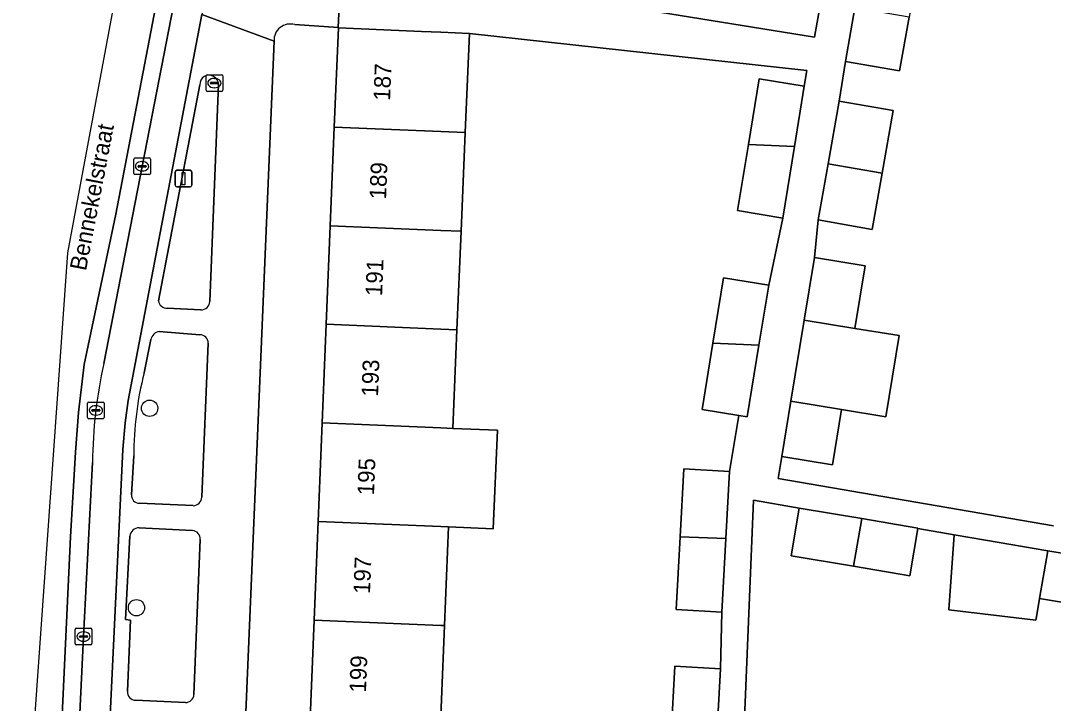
# Model space of a CAD drawing. Extents: x 159817 to 160765, y 380688 to 381638.
# Drawn here: x 159974.8 to 160036.8, y 380898.7 to 380939.7 of the extents above; entities that cross this region are included whole.
import ezdxf

# ---------------------------------------------------------------- set-up
doc = ezdxf.new("R2010")
doc.units = 0
for name, color, linetype in [('IMGEO_Boom', 7, 'Continuous'), ('IMGEO_Brandkraan', 7, 'Continuous'), ('IMGEO_Erf', 7, 'Continuous'), ('IMGEO_Groenvoorziening', 7, 'Continuous'), ('IMGEO_Kolk', 7, 'Continuous'), ('IMGEO_Lichtmast', 7, 'Continuous'), ('IMGEO_Openbare_ruimte_label', 7, 'Continuous'), ('IMGEO_Pand', 7, 'Continuous'), ('IMGEO_Pand_nummerreeks', 7, 'Continuous'), ('IMGEO_Parkeervlak_open', 7, 'Continuous'), ('IMGEO_Rijbaan_lokaal_gesloten', 7, 'Continuous'), ('IMGEO_Voetpad_open', 7, 'Continuous')]:
    doc.layers.add(name, color=color, linetype=linetype)

msp = doc.modelspace()

# ---------------------------------------------------------------- linework, layer by layer
at = {"layer": 'IMGEO_Boom'}
for centre in [(159982.512, 380916.433), (159981.722, 380904.448)]:
    msp.add_circle(centre, 0.489, dxfattribs=at)
at = {"layer": 'IMGEO_Brandkraan'}
for p, q in [((159985.905, 380935.555), (159985.905, 380936.407)), ((159985.98, 380936.481), (159986.832, 380936.481)), ((159986.164, 380935.975), (159986.164, 380935.987)), ((159986.602, 380935.938), (159986.204, 380935.938)), ((159986.207, 380936.024), (159986.605, 380936.024)), ((159986.393, 380936.261), (159986.418, 380936.261)), ((159986.648, 380935.987), (159986.648, 380935.975)), ((159986.906, 380936.407), (159986.906, 380935.555)), ((159986.832, 380935.481), (159985.98, 380935.481)), ((159986.416, 380935.701), (159986.391, 380935.701))]:
    msp.add_line(p, q, dxfattribs=at)
for points in [[(159985.905, 380935.555), (159985.905, 380936.407)], [(159985.98, 380936.481), (159986.832, 380936.481)], [(159986.906, 380936.407), (159986.906, 380935.555)], [(159986.832, 380935.481), (159985.98, 380935.481)]]:
    msp.add_lwpolyline(points, dxfattribs=at)
for centre, radius, start, end in [((159985.982, 380936.405), 0.0765, 91.55205, 178.44795), ((159985.982, 380936.405), 0.0765, 91.55205, 178.44795), ((159986.204, 380935.984), 0.0403, 85.87752, 175.75265), ((159986.201, 380935.974), 0.0366, 178.93798, 274.71019), ((159986.605, 380935.981), 0.043, 264.86636, 352.45326), ((159986.609, 380935.986), 0.0386, 1.73085, 96.63898), ((159986.83, 380936.405), 0.0765, 1.55205, 88.44795), ((159986.83, 380936.405), 0.0765, 1.55205, 88.44795), ((159985.982, 380935.557), 0.0765, 181.55205, 268.44795), ((159985.982, 380935.557), 0.0765, 181.55205, 268.44795), ((159986.83, 380935.557), 0.0765, 271.55205, 358.44795), ((159986.83, 380935.557), 0.0765, 271.55205, 358.44795)]:
    msp.add_arc(centre, radius, start, end, dxfattribs=at)
for centre, major_axis, ratio, start_param, end_param in [((159986.392, 380935.981), (-0.387, 0.002), 0.722429, 4.712389, 7.853982), ((159986.417, 380935.981), (-0.39, 0.002), 0.717154, 1.570796, 4.712389)]:
    msp.add_ellipse(centre, major_axis=major_axis, ratio=ratio, start_param=start_param, end_param=end_param, dxfattribs=at)
at = {"layer": 'IMGEO_Erf'}
for points in [[(160038.497, 380943.123), (160025.734, 380945.318), (160025.589, 380944.482), (160028.833, 380943.919), (160028.132, 380939.932), (160027.566, 380936.711), (160024.321, 380937.281), (160023.94, 380934.894), (160027.176, 380934.323), (160026.514, 380930.57), (160025.916, 380927.181), (160022.68, 380927.752), (160022.445, 380925.498), (160025.504, 380924.996), (160024.886, 380921.234), (160027.543, 380920.798), (160026.742, 380915.921), (160024.078, 380916.358), (160023.533, 380913.039), (160020.481, 380913.541), (160020.263, 380912.212), (160036.802, 380909.365)], [(160001.964, 380942.063), (160022.444, 380938.747), (160022.708, 380940.194)], [(159992.159, 380897.782), (159992.4, 380903.707), (159992.642, 380909.632), (159992.883, 380915.558), (159993.124, 380921.482), (159993.365, 380927.407), (159993.606, 380933.333), (159993.849, 380939.291), (159993.833, 380939.315), (159991.229, 380939.491)], [(159989.985, 380938.498), (159987.614, 380882.024), (159996.902, 380881.622), (160012.088, 380880.965), (160015.8, 380880.79), (160015.984, 380884.697), (160012.245, 380884.873), (160012.483, 380890.803), (160016.263, 380890.632), (160016.34, 380892.325), (160013.59, 380892.478), (160013.833, 380896.854), (160014.06, 380900.928), (160016.809, 380900.776), (160016.883, 380904.187), (160014.133, 380904.34), (160014.376, 380908.716), (160014.603, 380912.79)], [(160014.603, 380912.79), (160017.352, 380912.638), (160017.901, 380915.999), (160015.701, 380916.358), (160016.349, 380920.339), (160016.992, 380924.28), (160019.706, 380923.838), (160020.542, 380927.869), (160017.834, 380928.311), (160018.483, 380932.292), (160019.125, 380936.233), (160021.833, 380935.792), (160021.986, 380936.732), (160001.721, 380938.961), (160001.471, 380933.002), (160001.222, 380927.077), (160000.973, 380921.152), (160000.724, 380915.228), (160003.403, 380915.115), (160003.155, 380909.19), (160000.476, 380909.303), (160000.227, 380903.378), (159999.978, 380897.453)], [(160046.395, 380894.967), (160047.716, 380902.893), (160043.978, 380903.602), (160044.492, 380906.588), (160039.844, 380907.3), (160039.357, 380904.436), (160035.975, 380905.01), (160035.786, 380903.905), (160035.752, 380903.707), (160030.518, 380904.313), (160030.834, 380908.832), (160028.66, 380909.202), (160028.178, 380906.365), (160024.796, 380906.939), (160021.055, 380907.575), (160021.542, 380910.439), (160018.787, 380910.907), (160018.244, 380897.786)]]:
    msp.add_lwpolyline(points, dxfattribs=at)
msp.add_arc((159990.959, 380938.554), 0.975, 73.90467, 183.29127, dxfattribs=at)
at = {"layer": 'IMGEO_Groenvoorziening'}
for points in [[(159985.525, 380935.867), (159983.05, 380922.895)], [(159986.131, 380922.86), (159986.648, 380935.903)], [(159983.574, 380922.458), (159985.581, 380922.347)], [(159985.528, 380920.856), (159983.094, 380921.041)], [(159982.582, 380920.558), (159982.18, 380918.565)], [(159985.645, 380911.087), (159986.031, 380920.346)], [(159981.558, 380913.572), (159981.432, 380911.222)], [(159981.899, 380910.735), (159985.136, 380910.581)], [(159985.078, 380909.081), (159981.884, 380909.251)], [(159981.325, 380908.752), (159981.071, 380903.732), (159981.358, 380903.696), (159981.192, 380899.429)], [(159985.177, 380899.224), (159985.553, 380908.539)], [(159981.658, 380898.886), (159984.668, 380898.747)]]:
    msp.add_lwpolyline(points, dxfattribs=at)
for centre, radius, start, end in [((159986.086, 380935.888), 0.562, 1.58019, 182.09202), ((159983.519, 380922.925), 0.47, 183.66418, 276.68168), ((159985.588, 380922.891), 0.544, 269.23606, 356.77694), ((159983.163, 380920.455), 0.59, 96.73904, 169.92205), ((159985.527, 380920.352), 0.504, 359.27598, 89.93219), ((160001.893, 380913.574), 20.335, 165.79241, 180.00558), ((159981.873, 380911.178), 0.444, 174.27756, 273.32045), ((159985.115, 380911.111), 0.531, 272.30245, 357.35886), ((159981.899, 380908.672), 0.58, 91.47524, 172.03314), ((159985.067, 380908.592), 0.489, 353.76744, 88.69416), ((159981.673, 380899.37), 0.484, 173.03059, 268.24148), ((159984.657, 380899.269), 0.522, 271.19167, 355.09064)]:
    msp.add_arc(centre, radius, start, end, dxfattribs=at)
at = {"layer": 'IMGEO_Kolk'}
for p, q in [((159981.557, 380930.55), (159981.557, 380931.402)), ((159981.632, 380931.476), (159982.484, 380931.476)), ((159981.816, 380930.97), (159981.816, 380930.982)), ((159981.859, 380931.019), (159982.257, 380931.019)), ((159982.045, 380931.256), (159982.07, 380931.256)), ((159982.3, 380930.982), (159982.3, 380930.97)), ((159982.558, 380931.402), (159982.558, 380930.55)), ((159982.484, 380930.476), (159981.632, 380930.476)), ((159982.254, 380930.933), (159981.856, 380930.933)), ((159982.068, 380930.696), (159982.043, 380930.696)), ((159978.785, 380915.883), (159978.785, 380916.735)), ((159978.86, 380916.809), (159979.712, 380916.809)), ((159979.786, 380916.735), (159979.786, 380915.883)), ((159979.044, 380916.303), (159979.044, 380916.315)), ((159979.482, 380916.266), (159979.084, 380916.266)), ((159979.087, 380916.352), (159979.485, 380916.352)), ((159979.273, 380916.589), (159979.298, 380916.589)), ((159979.528, 380916.315), (159979.528, 380916.303)), ((159979.712, 380915.809), (159978.86, 380915.809)), ((159979.296, 380916.029), (159979.271, 380916.029)), ((159978.04, 380902.287), (159978.04, 380903.139)), ((159978.115, 380903.213), (159978.967, 380903.213)), ((159979.041, 380903.139), (159979.041, 380902.287)), ((159978.299, 380902.707), (159978.299, 380902.719)), ((159978.737, 380902.67), (159978.339, 380902.67)), ((159978.342, 380902.756), (159978.74, 380902.756)), ((159978.551, 380902.433), (159978.526, 380902.433)), ((159978.528, 380902.993), (159978.553, 380902.993)), ((159978.783, 380902.719), (159978.783, 380902.707)), ((159978.967, 380902.213), (159978.115, 380902.213))]:
    msp.add_line(p, q, dxfattribs=at)
for points in [[(159981.557, 380930.55), (159981.557, 380931.402)], [(159981.632, 380931.476), (159982.484, 380931.476)], [(159982.558, 380931.402), (159982.558, 380930.55)], [(159982.484, 380930.476), (159981.632, 380930.476)], [(159978.785, 380915.883), (159978.785, 380916.735)], [(159978.86, 380916.809), (159979.712, 380916.809)], [(159979.786, 380916.735), (159979.786, 380915.883)], [(159979.712, 380915.809), (159978.86, 380915.809)], [(159978.04, 380902.287), (159978.04, 380903.139)], [(159978.115, 380903.213), (159978.967, 380903.213)], [(159979.041, 380903.139), (159979.041, 380902.287)], [(159978.967, 380902.213), (159978.115, 380902.213)]]:
    msp.add_lwpolyline(points, dxfattribs=at)
for centre, radius, start, end in [((159981.634, 380931.4), 0.0765, 91.55205, 178.44795), ((159981.634, 380931.4), 0.0765, 91.55205, 178.44795), ((159981.856, 380930.979), 0.0403, 85.87752, 175.75265), ((159981.853, 380930.969), 0.0366, 178.93798, 274.71019), ((159982.257, 380930.976), 0.043, 264.86636, 352.45326), ((159982.261, 380930.981), 0.0386, 1.73085, 96.63898), ((159982.482, 380931.4), 0.0765, 1.55205, 88.44795), ((159982.482, 380931.4), 0.0765, 1.55205, 88.44795), ((159981.634, 380930.552), 0.0765, 181.55205, 268.44795), ((159981.634, 380930.552), 0.0765, 181.55205, 268.44795), ((159982.482, 380930.552), 0.0765, 271.55205, 358.44795), ((159982.482, 380930.552), 0.0765, 271.55205, 358.44795), ((159978.862, 380916.733), 0.0765, 91.55205, 178.44795), ((159978.862, 380916.733), 0.0765, 91.55205, 178.44795), ((159979.71, 380916.733), 0.0765, 1.55205, 88.44795), ((159979.71, 380916.733), 0.0765, 1.55205, 88.44795), ((159979.084, 380916.312), 0.0403, 85.87752, 175.75265), ((159979.081, 380916.302), 0.0366, 178.93798, 274.71019), ((159979.485, 380916.309), 0.043, 264.86636, 352.45326), ((159979.489, 380916.314), 0.0386, 1.73085, 96.63898), ((159978.862, 380915.885), 0.0765, 181.55205, 268.44795), ((159978.862, 380915.885), 0.0765, 181.55205, 268.44795), ((159979.71, 380915.885), 0.0765, 271.55205, 358.44795), ((159979.71, 380915.885), 0.0765, 271.55205, 358.44795), ((159978.117, 380903.137), 0.0765, 91.55205, 178.44795), ((159978.117, 380903.137), 0.0765, 91.55205, 178.44795), ((159978.965, 380903.137), 0.0765, 1.55205, 88.44795), ((159978.965, 380903.137), 0.0765, 1.55205, 88.44795), ((159978.339, 380902.716), 0.0403, 85.87752, 175.75265), ((159978.336, 380902.706), 0.0366, 178.93798, 274.71019), ((159978.74, 380902.713), 0.043, 264.86636, 352.45326), ((159978.744, 380902.718), 0.0386, 1.73085, 96.63898), ((159978.117, 380902.289), 0.0765, 181.55205, 268.44795), ((159978.117, 380902.289), 0.0765, 181.55205, 268.44795), ((159978.965, 380902.289), 0.0765, 271.55205, 358.44795), ((159978.965, 380902.289), 0.0765, 271.55205, 358.44795)]:
    msp.add_arc(centre, radius, start, end, dxfattribs=at)
for centre, major_axis, ratio, start_param, end_param in [((159982.044, 380930.976), (-0.387, 0.002), 0.722429, 4.712389, 7.853982), ((159982.069, 380930.976), (-0.39, 0.002), 0.717154, 1.570796, 4.712389), ((159979.272, 380916.309), (-0.387, 0.002), 0.722429, 4.712389, 7.853982), ((159979.297, 380916.309), (-0.39, 0.002), 0.717154, 1.570796, 4.712389), ((159978.527, 380902.713), (-0.387, 0.002), 0.722429, 4.712389, 7.853982), ((159978.552, 380902.713), (-0.39, 0.002), 0.717154, 1.570796, 4.712389)]:
    msp.add_ellipse(centre, major_axis=major_axis, ratio=ratio, start_param=start_param, end_param=end_param, dxfattribs=at)
at = {"layer": 'IMGEO_Lichtmast'}
for p, q in [((159984.054, 380929.836), (159984.054, 380930.636)), ((159984.054, 380930.636), (159984.054, 380929.836)), ((159984.154, 380930.736), (159984.944, 380930.736)), ((159984.944, 380930.736), (159984.154, 380930.736)), ((159985.044, 380930.636), (159985.044, 380929.836)), ((159985.044, 380929.836), (159985.044, 380930.636)), ((159984.944, 380929.736), (159984.154, 380929.736)), ((159984.154, 380929.736), (159984.944, 380929.736))]:
    msp.add_line(p, q, dxfattribs=at)
msp.add_lwpolyline([(159984.474, 380930.611), (159984.624, 380930.611), (159984.624, 380929.861), (159984.474, 380929.861), (159984.474, 380930.611)], dxfattribs=at)
for centre, start, end in [((159984.154, 380930.636), 90, 180), ((159984.154, 380930.636), 90, 180), ((159984.944, 380930.636), 0, 90), ((159984.944, 380930.636), 360, 90), ((159984.154, 380929.836), 180, 270), ((159984.154, 380929.836), 180, 270), ((159984.944, 380929.836), 270, 0), ((159984.944, 380929.836), 270, 0)]:
    msp.add_arc(centre, 0.1, start, end, dxfattribs=at)
at = {"layer": 'IMGEO_Pand'}
for points in [[(160028.132, 380939.932), (160024.885, 380940.491), (160024.321, 380937.281), (160027.566, 380936.711)], [(159993.606, 380933.333), (160000, 380933.064), (160001.471, 380933.002), (160001.721, 380938.961), (160000, 380939.033), (159998.845, 380939.081), (159993.849, 380939.291)], [(160021.244, 380932.176), (160021.833, 380935.792), (160019.125, 380936.233), (160018.483, 380932.292)], [(160026.514, 380930.57), (160027.176, 380934.323), (160023.94, 380934.894), (160023.276, 380931.128)], [(159993.365, 380927.407), (160000, 380927.128), (160001.222, 380927.077), (160001.471, 380933.002), (160000, 380933.064), (159993.606, 380933.333)], [(160021.244, 380932.176), (160018.483, 380932.292), (160017.834, 380928.311), (160020.542, 380927.869)], [(160026.514, 380930.57), (160023.276, 380931.128), (160022.68, 380927.752), (160025.916, 380927.181)], [(159993.365, 380927.407), (159993.124, 380921.482), (160000, 380921.193), (160000.973, 380921.152), (160001.222, 380927.077), (160000, 380927.128)], [(160024.886, 380921.234), (160025.504, 380924.996), (160022.445, 380925.498), (160021.827, 380921.737)], [(160019.117, 380920.223), (160019.706, 380923.838), (160016.992, 380924.28), (160016.349, 380920.339)], [(160024.886, 380921.234), (160021.827, 380921.737), (160021.026, 380916.86), (160024.078, 380916.358), (160026.742, 380915.921), (160027.543, 380920.798)], [(159993.124, 380921.482), (159992.883, 380915.558), (160000, 380915.259), (160000.724, 380915.228), (160000.973, 380921.152), (160000, 380921.193)], [(160019.117, 380920.223), (160016.349, 380920.339), (160015.701, 380916.358), (160017.901, 380915.999), (160018.415, 380915.915)], [(160024.078, 380916.358), (160021.026, 380916.86), (160020.481, 380913.541), (160023.533, 380913.039)], [(160003.403, 380915.115), (160000.724, 380915.228), (160000, 380915.259), (159992.883, 380915.558), (159992.642, 380909.632), (160000, 380909.323), (160000.476, 380909.303), (160003.155, 380909.19)], [(160017.128, 380908.6), (160017.352, 380912.638), (160014.603, 380912.79), (160014.376, 380908.716)], [(160025.287, 380909.803), (160021.542, 380910.439), (160021.055, 380907.575), (160024.796, 380906.939)], [(159992.642, 380909.632), (159992.4, 380903.707), (160000, 380903.388), (160000.227, 380903.378), (160000.476, 380909.303), (160000, 380909.323)], [(160028.66, 380909.202), (160028.665, 380909.229), (160025.287, 380909.803), (160024.796, 380906.939), (160028.178, 380906.365)], [(160017.128, 380908.6), (160014.376, 380908.716), (160014.133, 380904.34), (160016.883, 380904.187)], [(160036.466, 380907.874), (160032.721, 380908.51), (160030.834, 380908.832), (160030.518, 380904.313), (160035.752, 380903.707), (160035.786, 380903.905), (160035.975, 380905.01)], [(160036.466, 380907.874), (160035.975, 380905.01), (160039.357, 380904.436), (160039.844, 380907.3)], [(160000.227, 380903.378), (160000, 380903.388), (159992.4, 380903.707), (159992.159, 380897.782), (159999.978, 380897.453)], [(160013.833, 380896.854), (160016.585, 380896.738), (160016.809, 380900.776), (160014.06, 380900.928)]]:
    msp.add_lwpolyline(points, close=True, dxfattribs=at)
at = {"layer": 'IMGEO_Parkeervlak_open'}
for points in [[(159995.896, 381002.419), (159995.413, 381000), (159995.013, 380997.952), (159988.714, 380965.432), (159985.238, 380947.361), (159979.755, 380919.128)], [(159979.717, 380889.371), (159979.758, 380889.983), (159980.898, 380913.955), (159981.038, 380915.562), (159981.221, 380916.901), (159985.64, 380940.095)], [(159979.078, 380913.171), (159978.535, 380902.714), (159977.809, 380887.635), (159977.782, 380886.58)]]:
    msp.add_lwpolyline(points, dxfattribs=at)
msp.add_arc((160008.423, 380912.853), 29.347, 167.65355, 179.37901, dxfattribs=at)
at = {"layer": 'IMGEO_Rijbaan_lokaal_gesloten'}
msp.add_lwpolyline([(159974.764, 380886.09), (159974.764, 380886.09), (159976.688, 380885.998), (159977.755, 380908.712), (159978.063, 380913.802), (159978.238, 380916.172), (159978.589, 380919.068), (159980.475, 380928.108), (159986.222, 380958.079), (159992.802, 380991.912), (159994.85, 381002.624), (159992.204, 381003.143), (159992.204, 381003.143), (159988.561, 380984.741), (159977.587, 380925.77), (159974.78, 380886.201)], close=True, dxfattribs=at)
for points in [[(159995.013, 380997.952), (159995.413, 381000), (159995.896, 381002.419), (159994.85, 381002.624), (159992.802, 380991.912), (159986.222, 380958.079), (159980.475, 380928.108), (159978.589, 380919.068), (159978.238, 380916.172), (159978.063, 380913.802), (159977.755, 380908.712), (159976.688, 380885.998), (159977.747, 380885.947), (159977.782, 380886.58), (159977.809, 380887.635), (159978.535, 380902.714), (159979.078, 380913.171)], [(159979.755, 380919.128), (159985.238, 380947.361), (159988.714, 380965.432), (159995.013, 380997.952)]]:
    msp.add_lwpolyline(points, dxfattribs=at)
msp.add_arc((160008.423, 380912.853), 29.347, 167.65355, 179.37901, dxfattribs=at)
at = {"layer": 'IMGEO_Voetpad_open'}
for points in [[(159997.08, 380999.16), (159997.044, 380999.033), (159996.213, 380994.656), (159986.681, 380945.406), (159986.484, 380944.423), (159986.468, 380944.193), (159985.64, 380940.095), (159989.985, 380938.498)], [(160036.802, 380909.365), (160020.263, 380912.212), (160020.481, 380913.541), (160021.026, 380916.86), (160021.827, 380921.737), (160022.445, 380925.498), (160022.68, 380927.752), (160023.276, 380931.128), (160023.94, 380934.894), (160024.321, 380937.281), (160024.885, 380940.491), (160025.587, 380944.482), (160025.589, 380944.482), (160025.734, 380945.318), (160038.497, 380943.123)], [(159991.229, 380939.491), (159993.833, 380939.315), (159994.029, 380943.495), (159991.002, 380944.232)], [(159994.029, 380943.495), (159993.833, 380939.315), (159993.849, 380939.291), (159998.845, 380939.081), (160000, 380939.033), (160001.721, 380938.961), (160021.986, 380936.732), (160021.833, 380935.792), (160021.244, 380932.176), (160020.542, 380927.869), (160019.706, 380923.838), (160019.117, 380920.223), (160018.415, 380915.915), (160017.901, 380915.999), (160017.352, 380912.638), (160017.128, 380908.6), (160016.883, 380904.187), (160016.809, 380900.776), (160016.585, 380896.738)], [(160022.708, 380940.194), (160022.444, 380938.747), (160001.964, 380942.063)], [(159989.985, 380938.498), (159985.64, 380940.095), (159981.221, 380916.901), (159981.038, 380915.562), (159980.898, 380913.955), (159979.758, 380889.983), (159979.717, 380889.371)], [(159985.114, 380896.736), (159984.501, 380882.6), (159987.614, 380882.024), (159989.985, 380938.498)], [(159983.05, 380922.895), (159985.525, 380935.867)], [(159986.648, 380935.903), (159986.131, 380922.86)], [(159985.581, 380922.347), (159983.574, 380922.458)], [(159983.094, 380921.041), (159985.528, 380920.856)], [(159982.18, 380918.565), (159982.582, 380920.558)], [(159986.031, 380920.346), (159985.645, 380911.087)], [(159981.432, 380911.222), (159981.558, 380913.572)], [(159985.136, 380910.581), (159981.899, 380910.735)], [(160018.244, 380897.786), (160018.787, 380910.907), (160021.542, 380910.439), (160025.287, 380909.803), (160028.665, 380909.229), (160028.66, 380909.202), (160030.834, 380908.832), (160032.721, 380908.51), (160036.466, 380907.874), (160039.844, 380907.3)], [(159981.884, 380909.251), (159985.078, 380909.081)], [(159981.192, 380899.429), (159981.358, 380903.696), (159981.071, 380903.732), (159981.325, 380908.752)], [(159985.553, 380908.539), (159985.177, 380899.224)], [(159984.668, 380898.747), (159981.658, 380898.886)]]:
    msp.add_lwpolyline(points, dxfattribs=at)
for centre, radius, start, end in [((159990.959, 380938.554), 0.975, 73.90467, 183.29127), ((159986.086, 380935.888), 0.562, 1.58019, 182.09202), ((159983.519, 380922.925), 0.47, 183.66418, 276.68168), ((159985.588, 380922.891), 0.544, 269.23606, 356.77694), ((159983.163, 380920.455), 0.59, 96.73904, 169.92205), ((159985.527, 380920.352), 0.504, 359.27598, 89.93219), ((160001.893, 380913.574), 20.335, 165.79241, 180.00558), ((159981.873, 380911.178), 0.444, 174.27756, 273.32045), ((159985.115, 380911.111), 0.531, 272.30245, 357.35886), ((159981.899, 380908.672), 0.58, 91.47524, 172.03314), ((159985.067, 380908.592), 0.489, 353.76744, 88.69416), ((159981.673, 380899.37), 0.484, 173.03059, 268.24148), ((159984.657, 380899.269), 0.522, 271.19167, 355.09064)]:
    msp.add_arc(centre, radius, start, end, dxfattribs=at)

# ---------------------------------------------------------------- texts
at = {"layer": 'IMGEO_Openbare_ruimte_label'}
msp.add_text('Bennekelstraat', height=1, rotation=79.10582, dxfattribs=at).set_placement((159978.687, 380924.654))
at = {"layer": 'IMGEO_Pand_nummerreeks'}
for s, rotation, p in [('187', 87.66891, (159996.954, 380934.906)), ('189', 87.66891, (159996.713, 380928.977)), ('191', 87.66891, (159996.475, 380923.162)), ('193', 87.66891, (159996.23, 380917.118)), ('195', 87.66827, (159995.987, 380911.189)), ('197', 87.66891, (159995.747, 380905.26)), ('199', 87.66827, (159995.505, 380899.33))]:
    msp.add_text(s, height=1, rotation=rotation, dxfattribs=at).set_placement(p)

doc.saveas('drawing.dxf')
